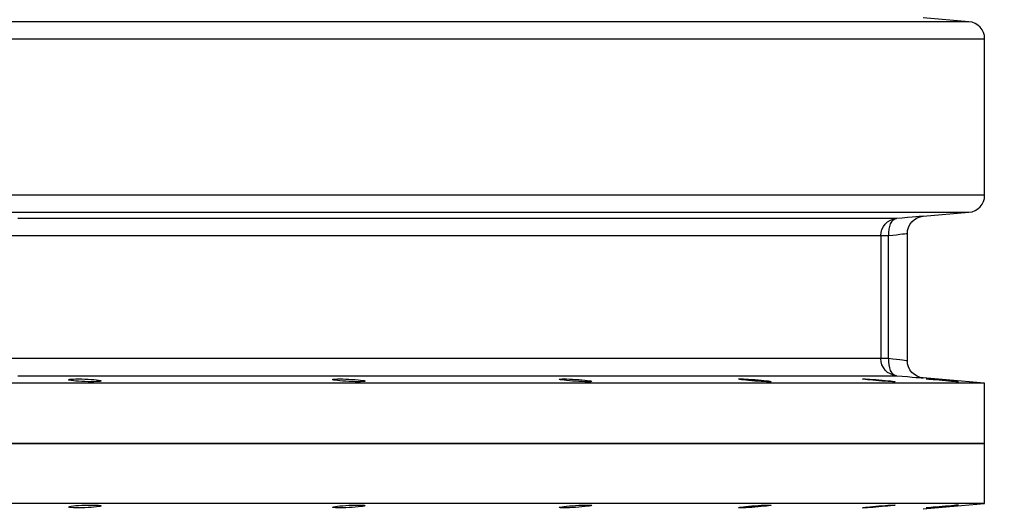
# Model space of a CAD drawing. Header units: millimetres. Extents: x 196 to 2027204, y -221452 to 153872.
# Tile 292 of 381: x 1217265 to 1217839, y -200042 to -199758. Entities that reach past the tile are written whole.
import ezdxf

# ---------------------------------------------------------------- set-up
doc = ezdxf.new("R2010")
doc.units = ezdxf.units.MM
doc.layers.get('Defpoints').update_dxf_attribs({"lineweight": 18})
doc.layers.add('00_Основной', color=163, linetype='Continuous', lineweight=40)
doc.layers.add('ТМ-размеры', color=25, linetype='Continuous', lineweight=20)
doc.styles.add('SFINKS', font='SFINKS.shx', dxfattribs={"width": 0.7, "oblique": 15})
doc.dimstyles.new('кира-50', dxfattribs={"dimtxt": 150, "dimasz": 40, "dimexe": 15, "dimexo": 0, "dimgap": 20, "dimtad": 1, "dimdec": 0, "dimrnd": 5, "dimdsep": 46, "dimtxsty": 'SFINKS', "dimblk1": 'OBLIQUE', "dimblk2": 'OBLIQUE', "dimsah": 1, "dimcen": 2.5, "dimclrd": 252, "dimclre": 252, "dimclrt": 252, "dimadec": 0, "dimazin": 0, "dimtfac": 1, "dimtdec": 0, "dimtofl": 0, "dimtmove": 0, "dimatfit": 3, "dimldrblk": 'OBLIQUE', "dimfxl": 15, "dimtfill": 1, "dimtolj": 1, "dimtzin": 0, "dimlwd": 20, "dimlwe": 20, "dimarcsym": 0})

# ---------------------------------------------------------------- blocks, each defined once
blk = doc.blocks.new('_Oblique')
at = {"color": 0, "linetype": 'ByBlock', "lineweight": -2}
blk.add_line((-0.5, -0.5), (0.5, 0.5), dxfattribs=at)
blk = doc.blocks.new('*D85')
at = {"layer": 'Defpoints', "color": 0, "linetype": 'ByBlock', "lineweight": 50, "transparency": 16777216}
for p in [(1216957.71, -194978.27), (1216957.71, -203390.23), (1218392.05, -203390.23)]:
    blk.add_point(p, dxfattribs=at)
at = {"layer": 'ТМ-размеры', "color": 252, "linetype": 'ByBlock', "lineweight": 20, "transparency": 16777216}
for p, q in [((1216957.71, -194978.27), (1218407.05, -194978.27)), ((1218392.05, -194978.27), (1218392.05, -203390.23)), ((1216957.71, -203390.23), (1218407.05, -203390.23))]:
    blk.add_line(p, q, dxfattribs=at)
at = {"layer": 'ТМ-размеры', "color": 252, "linetype": 'ByBlock', "lineweight": 20, "transparency": 16777216, "xscale": 40, "yscale": 40, "zscale": 40}
for p, rotation in [((1218392.05, -194978.27), 90), ((1218392.05, -203390.23), 270)]:
    blk.add_blockref('_Oblique', p, dxfattribs=dict(at, rotation=rotation))
at = {"layer": 'ТМ-размеры', "color": 252, "linetype": 'ByBlock', "transparency": 16777216, "insert": (1218297.05, -199184.25), "char_height": 150, "attachment_point": 5, "rotation": 90, "style": 'SFINKS', "bg_fill": 3, "box_fill_scale": 1.1, "bg_fill_color": 256, "bg_fill_true_color": 13158600, "bg_fill_transparency": 0}
blk.add_mtext('\\A1;8410', dxfattribs=at)

msp = doc.modelspace()

# ---------------------------------------------------------------- linework, layer by layer
at = {"layer": '00_Основной', "color": 252, "lineweight": 25, "ltscale": 10}
for p, q in [((1217818.58, -199758.7, 0.2), (1217791.84, -199756.37, 0.2)), ((1217827.71, -199859.85, 0.2), (1217827.71, -199768.66, 0.2)), ((1217791.84, -199872.14, 0.2), (1217818.58, -199869.81, 0.2)), ((1217767.2, -199883.41, 0.2), (1217767.2, -199955.1, 0.2)), ((1217771.63, -199955.1, 0.2), (1217771.63, -199883.41, 0.2)), ((1217782.71, -199956.45, 0.2), (1217782.71, -199882.06, 0.2)), ((1217827.71, -199969.5, 0.2), (1217791.84, -199966.37, 0.2)), ((1217827.71, -200004.5, 0.2), (1217827.71, -199969.5, 0.2)), ((1217827.71, -200039.51, 0.2), (1217827.71, -200004.5, 0.2)), ((1217791.84, -200042.64, 0.2), (1217827.71, -200039.51, 0.2))]:
    msp.add_line(p, q, dxfattribs=at)
at = {"layer": '00_Основной', "color": 252, "lineweight": 25, "ltscale": 10, "elevation": 0.2}
for points in [[(1217818.58, -199758.7), (1217818.42, -199758.7), (1217817.69, -199758.7), (1217816.36, -199758.7), (1217814.45, -199758.7), (1217811.93, -199758.7), (1217808.83, -199758.7), (1217805.14, -199758.7), (1217800.87, -199758.7), (1217796, -199758.7), (1217790.57, -199758.7), (1217784.54, -199758.7), (1217777.97, -199758.7), (1217770.8, -199758.7), (1217763.09, -199758.7), (1217754.81, -199758.7), (1217745.99, -199758.7), (1217736.62, -199758.7), (1217726.7, -199758.7), (1217716.26, -199758.7), (1217705.29, -199758.7), (1217693.81, -199758.7), (1217681.81, -199758.7), (1217669.33, -199758.7), (1217656.34, -199758.7), (1217642.87, -199758.7), (1217628.93, -199758.7), (1217614.52, -199758.7), (1217599.66, -199758.7), (1217584.36, -199758.7), (1217568.61, -199758.7), (1217552.46, -199758.7), (1217535.88, -199758.7), (1217518.92, -199758.7), (1217501.55, -199758.7), (1217483.82, -199758.7), (1217465.72, -199758.7), (1217447.26, -199758.7), (1217428.48, -199758.7), (1217409.36, -199758.7), (1217389.93, -199758.7), (1217370.2, -199758.7), (1217350.19, -199758.7), (1217329.9, -199758.7), (1217309.36, -199758.7), (1217288.58, -199758.7), (1217267.57, -199758.7), (1217246.33, -199758.7)], [(1217827.71, -199768.66), (1217827.54, -199766.82), (1217827.03, -199765.05), (1217826.2, -199763.38), (1217825.09, -199761.92), (1217823.72, -199760.67), (1217822.13, -199759.7), (1217820.4, -199759.04), (1217818.58, -199758.7)], [(1217249.38, -199768.66), (1217270.84, -199768.66), (1217292.08, -199768.66), (1217313.08, -199768.66), (1217333.83, -199768.66), (1217354.34, -199768.66), (1217374.56, -199768.66), (1217394.5, -199768.66), (1217414.12, -199768.66), (1217433.45, -199768.66), (1217452.44, -199768.66), (1217471.08, -199768.66), (1217489.38, -199768.66), (1217507.3, -199768.66), (1217524.84, -199768.66), (1217542, -199768.66), (1217558.75, -199768.66), (1217575.08, -199768.66), (1217590.98, -199768.66), (1217606.44, -199768.66), (1217621.47, -199768.66), (1217636.02, -199768.66), (1217650.12, -199768.66), (1217663.74, -199768.66), (1217676.86, -199768.66), (1217689.48, -199768.66), (1217701.6, -199768.66), (1217713.21, -199768.66), (1217724.29, -199768.66), (1217734.84, -199768.66), (1217744.86, -199768.66), (1217754.33, -199768.66), (1217763.25, -199768.66), (1217771.62, -199768.66), (1217779.42, -199768.66), (1217786.64, -199768.66), (1217793.31, -199768.66), (1217799.39, -199768.66), (1217804.89, -199768.66), (1217809.8, -199768.66), (1217814.12, -199768.66), (1217817.86, -199768.66), (1217820.99, -199768.66), (1217823.53, -199768.66), (1217825.46, -199768.66), (1217826.81, -199768.66), (1217827.55, -199768.66), (1217827.71, -199768.66)], [(1217827.71, -199859.85), (1217827.55, -199859.85), (1217826.81, -199859.85), (1217825.46, -199859.85), (1217823.53, -199859.85), (1217820.99, -199859.85), (1217817.86, -199859.85), (1217814.12, -199859.85), (1217809.8, -199859.85), (1217804.89, -199859.85), (1217799.39, -199859.85), (1217793.31, -199859.85), (1217786.64, -199859.85), (1217779.42, -199859.85), (1217771.62, -199859.85), (1217763.25, -199859.85), (1217754.33, -199859.85), (1217744.86, -199859.85), (1217734.84, -199859.85), (1217724.29, -199859.85), (1217713.21, -199859.85), (1217701.6, -199859.85), (1217689.48, -199859.85), (1217676.86, -199859.85), (1217663.74, -199859.85), (1217650.12, -199859.85), (1217636.02, -199859.85), (1217621.47, -199859.85), (1217606.44, -199859.85), (1217590.98, -199859.85), (1217575.08, -199859.85), (1217558.75, -199859.85), (1217542, -199859.85), (1217524.84, -199859.85), (1217507.3, -199859.85), (1217489.38, -199859.85), (1217471.08, -199859.85), (1217452.44, -199859.85), (1217433.45, -199859.85), (1217414.12, -199859.85), (1217394.5, -199859.85), (1217374.56, -199859.85), (1217354.34, -199859.85), (1217333.83, -199859.85), (1217313.08, -199859.85), (1217292.08, -199859.85), (1217270.84, -199859.85), (1217249.38, -199859.85)], [(1217818.58, -199869.81), (1217820.4, -199869.47), (1217822.13, -199868.81), (1217823.72, -199867.85), (1217825.09, -199866.59), (1217826.2, -199865.12), (1217827.03, -199863.47), (1217827.54, -199861.68), (1217827.71, -199859.85)], [(1217246.33, -199869.81), (1217267.57, -199869.81), (1217288.58, -199869.81), (1217309.36, -199869.81), (1217329.9, -199869.81), (1217350.19, -199869.81), (1217370.2, -199869.81), (1217389.93, -199869.81), (1217409.36, -199869.81), (1217428.48, -199869.81), (1217447.26, -199869.81), (1217465.72, -199869.81), (1217483.82, -199869.81), (1217501.55, -199869.81), (1217518.92, -199869.81), (1217535.88, -199869.81), (1217552.46, -199869.81), (1217568.61, -199869.81), (1217584.36, -199869.81), (1217599.66, -199869.81), (1217614.52, -199869.81), (1217628.93, -199869.81), (1217642.87, -199869.81), (1217656.34, -199869.81), (1217669.33, -199869.81), (1217681.81, -199869.81), (1217693.81, -199869.81), (1217705.29, -199869.81), (1217716.26, -199869.81), (1217726.7, -199869.81), (1217736.62, -199869.81), (1217745.99, -199869.81), (1217754.81, -199869.81), (1217763.09, -199869.81), (1217770.8, -199869.81), (1217777.97, -199869.81), (1217784.54, -199869.81), (1217790.57, -199869.81), (1217796, -199869.81), (1217800.87, -199869.81), (1217805.14, -199869.81), (1217808.83, -199869.81), (1217811.93, -199869.81), (1217814.45, -199869.81), (1217816.36, -199869.81), (1217817.69, -199869.81), (1217818.42, -199869.81), (1217818.58, -199869.81)], [(1217776.32, -199873.45), (1217775.31, -199873.45), (1217773.76, -199873.45), (1217771.69, -199873.45), (1217769.08, -199873.45), (1217765.93, -199873.45), (1217762.25, -199873.45), (1217758.06, -199873.45), (1217753.33, -199873.45), (1217748.08, -199873.45), (1217742.32, -199873.45), (1217736.04, -199873.45), (1217729.26, -199873.45), (1217721.96, -199873.45), (1217714.17, -199873.45), (1217705.89, -199873.45), (1217697.11, -199873.45), (1217687.84, -199873.45), (1217678.1, -199873.45), (1217667.88, -199873.45), (1217657.22, -199873.45), (1217646.09, -199873.45), (1217634.5, -199873.45), (1217622.46, -199873.45), (1217610, -199873.45), (1217597.12, -199873.45), (1217583.8, -199873.45), (1217570.08, -199873.45), (1217555.97, -199873.45), (1217541.45, -199873.45), (1217526.56, -199873.45), (1217511.3, -199873.45), (1217495.66, -199873.45), (1217479.68, -199873.45), (1217463.36, -199873.45), (1217446.71, -199873.45), (1217429.73, -199873.45), (1217412.45, -199873.45), (1217394.87, -199873.45), (1217377, -199873.45), (1217358.85, -199873.45), (1217340.45, -199873.45), (1217321.8, -199873.45), (1217302.9, -199873.45), (1217283.78, -199873.45), (1217264.45, -199873.45)], [(1217767.2, -199883.41), (1217767.37, -199881.58), (1217767.88, -199879.8), (1217768.71, -199878.14), (1217769.82, -199876.67), (1217771.19, -199875.42), (1217772.77, -199874.45), (1217774.5, -199873.79), (1217776.32, -199873.45)], [(1217776.32, -199873.45), (1217775.3, -199873.73), (1217774.34, -199874.35), (1217773.48, -199875.3), (1217772.76, -199876.54), (1217772.2, -199878.04), (1217771.8, -199879.72), (1217771.62, -199881.54), (1217771.63, -199883.41)], [(1217791.84, -199872.14), (1217791.84, -199872.14), (1217791.57, -199872.16), (1217790.79, -199872.24), (1217789.5, -199872.34), (1217787.7, -199872.49), (1217785.47, -199872.67), (1217782.81, -199872.9), (1217779.73, -199873.17), (1217776.32, -199873.45)], [(1217782.71, -199882.1), (1217782.86, -199880.38), (1217783.34, -199878.6), (1217784.18, -199876.89), (1217785.33, -199875.36), (1217786.77, -199874.06), (1217788.41, -199873.08), (1217790.13, -199872.45), (1217791.84, -199872.14)], [(1217261.03, -199883.41), (1217280.16, -199883.41), (1217299.07, -199883.41), (1217317.75, -199883.41), (1217336.19, -199883.41), (1217354.39, -199883.41), (1217372.33, -199883.41), (1217390, -199883.41), (1217407.38, -199883.41), (1217424.47, -199883.41), (1217441.26, -199883.41), (1217457.73, -199883.41), (1217473.87, -199883.41), (1217489.66, -199883.41), (1217505.13, -199883.41), (1217520.23, -199883.41), (1217534.95, -199883.41), (1217549.3, -199883.41), (1217563.26, -199883.41), (1217576.83, -199883.41), (1217589.99, -199883.41), (1217602.74, -199883.41), (1217615.05, -199883.41), (1217626.95, -199883.41), (1217638.41, -199883.41), (1217649.41, -199883.41), (1217659.99, -199883.41), (1217670.07, -199883.41), (1217679.71, -199883.41), (1217688.87, -199883.41), (1217697.55, -199883.41), (1217705.73, -199883.41), (1217713.45, -199883.41), (1217720.66, -199883.41), (1217727.37, -199883.41), (1217733.57, -199883.41), (1217739.27, -199883.41), (1217744.45, -199883.41), (1217749.14, -199883.41), (1217753.29, -199883.41), (1217756.91, -199883.41), (1217760.03, -199883.41), (1217762.61, -199883.41), (1217764.67, -199883.41), (1217766.2, -199883.41), (1217767.2, -199883.41)], [(1217767.2, -199883.41), (1217767.31, -199883.41), (1217767.57, -199883.41), (1217767.95, -199883.41), (1217768.46, -199883.41), (1217769.09, -199883.41), (1217769.84, -199883.41), (1217770.69, -199883.41), (1217771.63, -199883.41)], [(1217771.63, -199883.41), (1217774.17, -199883.12), (1217776.37, -199882.85), (1217778.23, -199882.64), (1217779.76, -199882.45), (1217781.04, -199882.3), (1217781.97, -199882.2), (1217782.52, -199882.13), (1217782.71, -199882.1), (1217782.71, -199882.1)], [(1217767.2, -199955.1), (1217766.2, -199955.1), (1217764.67, -199955.1), (1217762.61, -199955.1), (1217760.03, -199955.1), (1217756.91, -199955.1), (1217753.29, -199955.1), (1217749.14, -199955.1), (1217744.45, -199955.1), (1217739.27, -199955.1), (1217733.57, -199955.1), (1217727.37, -199955.1), (1217720.66, -199955.1), (1217713.45, -199955.1), (1217705.73, -199955.1), (1217697.55, -199955.1), (1217688.87, -199955.1), (1217679.71, -199955.1), (1217670.07, -199955.1), (1217659.99, -199955.1), (1217649.41, -199955.1), (1217638.41, -199955.1), (1217626.95, -199955.1), (1217615.05, -199955.1), (1217602.74, -199955.1), (1217589.99, -199955.1), (1217576.83, -199955.1), (1217563.26, -199955.1), (1217549.3, -199955.1), (1217534.95, -199955.1), (1217520.23, -199955.1), (1217505.13, -199955.1), (1217489.66, -199955.1), (1217473.87, -199955.1), (1217457.73, -199955.1), (1217441.26, -199955.1), (1217424.47, -199955.1), (1217407.38, -199955.1), (1217390, -199955.1), (1217372.33, -199955.1), (1217354.39, -199955.1), (1217336.19, -199955.1), (1217317.75, -199955.1), (1217299.07, -199955.1), (1217280.16, -199955.1), (1217261.03, -199955.1)], [(1217776.32, -199965.06), (1217774.5, -199964.72), (1217772.77, -199964.06), (1217771.19, -199963.1), (1217769.82, -199961.84), (1217768.71, -199960.37), (1217767.88, -199958.71), (1217767.37, -199956.93), (1217767.2, -199955.1)], [(1217771.63, -199955.1), (1217770.69, -199955.1), (1217769.84, -199955.1), (1217769.09, -199955.1), (1217768.46, -199955.1), (1217767.95, -199955.1), (1217767.57, -199955.1), (1217767.31, -199955.1), (1217767.2, -199955.1)], [(1217771.63, -199955.1), (1217771.62, -199956.97), (1217771.8, -199958.79), (1217772.2, -199960.47), (1217772.76, -199961.97), (1217773.48, -199963.21), (1217774.34, -199964.16), (1217775.3, -199964.78), (1217776.32, -199965.06)], [(1217782.71, -199956.41), (1217782.52, -199956.38), (1217781.97, -199956.31), (1217781.06, -199956.21), (1217779.76, -199956.06), (1217778.25, -199955.87), (1217776.39, -199955.66), (1217774.17, -199955.39), (1217771.63, -199955.1)], [(1217791.84, -199966.37), (1217790.13, -199966.06), (1217788.41, -199965.42), (1217786.77, -199964.45), (1217785.33, -199963.15), (1217784.18, -199961.62), (1217783.34, -199959.91), (1217782.86, -199958.13), (1217782.71, -199956.41)], [(1217264.45, -199965.06), (1217283.78, -199965.06), (1217302.9, -199965.06), (1217321.8, -199965.06), (1217340.45, -199965.06), (1217358.85, -199965.06), (1217377, -199965.06), (1217394.87, -199965.06), (1217412.45, -199965.06), (1217429.73, -199965.06), (1217446.71, -199965.06), (1217463.36, -199965.06), (1217479.68, -199965.06), (1217495.66, -199965.06), (1217511.3, -199965.06), (1217526.56, -199965.06), (1217541.45, -199965.06), (1217555.97, -199965.06), (1217570.08, -199965.06), (1217583.8, -199965.06), (1217597.12, -199965.06), (1217610, -199965.06), (1217622.46, -199965.06), (1217634.5, -199965.06), (1217646.09, -199965.06), (1217657.22, -199965.06), (1217667.88, -199965.06), (1217678.1, -199965.06), (1217687.84, -199965.06), (1217697.11, -199965.06), (1217705.89, -199965.06), (1217714.17, -199965.06), (1217721.96, -199965.06), (1217729.26, -199965.06), (1217736.04, -199965.06), (1217742.32, -199965.06), (1217748.08, -199965.06), (1217753.33, -199965.06), (1217758.06, -199965.06), (1217762.25, -199965.06), (1217765.93, -199965.06), (1217769.08, -199965.06), (1217771.69, -199965.06), (1217773.76, -199965.06), (1217775.31, -199965.06), (1217776.32, -199965.06)], [(1217776.32, -199965.06), (1217779.73, -199965.34), (1217782.81, -199965.61), (1217785.47, -199965.84), (1217787.72, -199966.02), (1217789.5, -199966.17), (1217790.78, -199966.27), (1217791.57, -199966.34), (1217791.84, -199966.37)], [(1217827.71, -199969.5), (1217827.41, -199969.5), (1217826.52, -199969.5), (1217825.03, -199969.5), (1217822.94, -199969.5), (1217820.27, -199969.5), (1217817, -199969.5), (1217813.15, -199969.5), (1217808.7, -199969.5), (1217803.68, -199969.5), (1217798.06, -199969.5), (1217791.88, -199969.5), (1217785.14, -199969.5), (1217777.81, -199969.5), (1217769.93, -199969.5), (1217761.48, -199969.5), (1217752.5, -199969.5), (1217742.96, -199969.5), (1217732.88, -199969.5), (1217722.29, -199969.5), (1217711.15, -199969.5), (1217699.51, -199969.5), (1217687.36, -199969.5), (1217674.7, -199969.5), (1217661.55, -199969.5), (1217647.93, -199969.5), (1217633.82, -199969.5), (1217619.26, -199969.5), (1217604.24, -199969.5), (1217588.78, -199969.5), (1217572.89, -199969.5), (1217556.58, -199969.5), (1217539.86, -199969.5), (1217522.73, -199969.5), (1217505.21, -199969.5), (1217487.33, -199969.5), (1217469.09, -199969.5), (1217450.48, -199969.5), (1217431.54, -199969.5), (1217412.28, -199969.5), (1217392.71, -199969.5), (1217372.84, -199969.5), (1217352.68, -199969.5), (1217332.25, -199969.5), (1217311.57, -199969.5), (1217290.64, -199969.5), (1217269.49, -199969.5), (1217248.12, -199969.5)], [(1217827.71, -200004.5), (1217827.41, -200004.5), (1217826.52, -200004.5), (1217825.03, -200004.5), (1217822.94, -200004.5), (1217820.27, -200004.5), (1217817, -200004.5), (1217813.15, -200004.5), (1217808.7, -200004.5), (1217803.68, -200004.5), (1217798.06, -200004.5), (1217791.88, -200004.5), (1217785.14, -200004.5), (1217777.81, -200004.5), (1217769.93, -200004.5), (1217761.48, -200004.5), (1217752.5, -200004.5), (1217742.96, -200004.5), (1217732.88, -200004.5), (1217722.29, -200004.5), (1217711.15, -200004.5), (1217699.51, -200004.5), (1217687.36, -200004.5), (1217674.7, -200004.5), (1217661.55, -200004.5), (1217647.93, -200004.5), (1217633.82, -200004.5), (1217619.26, -200004.5), (1217604.24, -200004.5), (1217588.78, -200004.5), (1217572.89, -200004.5), (1217556.58, -200004.5), (1217539.86, -200004.5), (1217522.73, -200004.5), (1217505.21, -200004.5), (1217487.33, -200004.5), (1217469.09, -200004.5), (1217450.48, -200004.5), (1217431.54, -200004.5), (1217412.28, -200004.5), (1217392.71, -200004.5), (1217372.84, -200004.5), (1217352.68, -200004.5), (1217332.25, -200004.5), (1217311.57, -200004.5), (1217290.64, -200004.5), (1217269.49, -200004.5), (1217248.12, -200004.5)], [(1217248.12, -200004.5), (1217269.49, -200004.5), (1217290.64, -200004.5), (1217311.57, -200004.5), (1217332.25, -200004.5), (1217352.68, -200004.5), (1217372.84, -200004.5), (1217392.71, -200004.5), (1217412.28, -200004.5), (1217431.54, -200004.5), (1217450.48, -200004.5), (1217469.09, -200004.5), (1217487.33, -200004.5), (1217505.21, -200004.5), (1217522.73, -200004.5), (1217539.86, -200004.5), (1217556.58, -200004.5), (1217572.89, -200004.5), (1217588.78, -200004.5), (1217604.24, -200004.5), (1217619.26, -200004.5), (1217633.82, -200004.5), (1217647.93, -200004.5), (1217661.55, -200004.5), (1217674.7, -200004.5), (1217687.36, -200004.5), (1217699.51, -200004.5), (1217711.15, -200004.5), (1217722.29, -200004.5), (1217732.88, -200004.5), (1217742.96, -200004.5), (1217752.5, -200004.5), (1217761.48, -200004.5), (1217769.93, -200004.5), (1217777.81, -200004.5), (1217785.14, -200004.5), (1217791.88, -200004.5), (1217798.06, -200004.5), (1217803.68, -200004.5), (1217808.7, -200004.5), (1217813.15, -200004.5), (1217817, -200004.5), (1217820.27, -200004.5), (1217822.94, -200004.5), (1217825.03, -200004.5), (1217826.52, -200004.5), (1217827.41, -200004.5), (1217827.71, -200004.5)], [(1217827.71, -200039.51), (1217827.41, -200039.51), (1217826.52, -200039.51), (1217825.03, -200039.51), (1217822.94, -200039.51), (1217820.27, -200039.51), (1217817, -200039.51), (1217813.15, -200039.51), (1217808.7, -200039.51), (1217803.68, -200039.51), (1217798.06, -200039.51), (1217791.88, -200039.51), (1217785.14, -200039.51), (1217777.81, -200039.51), (1217769.93, -200039.51), (1217761.48, -200039.51), (1217752.5, -200039.51), (1217742.96, -200039.51), (1217732.88, -200039.51), (1217722.29, -200039.51), (1217711.15, -200039.51), (1217699.51, -200039.51), (1217687.36, -200039.51), (1217674.7, -200039.51), (1217661.55, -200039.51), (1217647.93, -200039.51), (1217633.82, -200039.51), (1217619.26, -200039.51), (1217604.24, -200039.51), (1217588.78, -200039.51), (1217572.89, -200039.51), (1217556.58, -200039.51), (1217539.86, -200039.51), (1217522.73, -200039.51), (1217505.21, -200039.51), (1217487.33, -200039.51), (1217469.09, -200039.51), (1217450.48, -200039.51), (1217431.54, -200039.51), (1217412.28, -200039.51), (1217392.71, -200039.51), (1217372.84, -200039.51), (1217352.68, -200039.51), (1217332.25, -200039.51), (1217311.57, -200039.51), (1217290.64, -200039.51), (1217269.49, -200039.51), (1217248.12, -200039.51)]]:
    msp.add_lwpolyline(points, dxfattribs=at)
for points in [[(1217296.72, -199966.98), (1217298.16, -199966.94), (1217299.82, -199966.92), (1217301.61, -199966.95), (1217303.45, -199966.99), (1217305.29, -199967.08), (1217307.08, -199967.19), (1217308.73, -199967.32), (1217310.16, -199967.46), (1217311.33, -199967.61), (1217312.2, -199967.78), (1217312.75, -199967.94), (1217312.94, -199968.09), (1217312.75, -199968.23), (1217312.2, -199968.36), (1217311.33, -199968.46), (1217310.16, -199968.53), (1217308.73, -199968.57), (1217307.06, -199968.59), (1217305.27, -199968.56), (1217303.44, -199968.52), (1217301.59, -199968.43), (1217299.81, -199968.33), (1217298.15, -199968.2), (1217296.72, -199968.05), (1217295.54, -199967.9), (1217294.66, -199967.74), (1217294.11, -199967.57), (1217293.94, -199967.42), (1217294.11, -199967.28), (1217294.66, -199967.15), (1217295.54, -199967.05)], [(1217450.6, -199966.94), (1217452.04, -199966.92), (1217453.71, -199966.95), (1217455.5, -199967.01), (1217457.33, -199967.08), (1217459.17, -199967.19), (1217460.96, -199967.32), (1217462.61, -199967.47), (1217464.05, -199967.63), (1217465.21, -199967.78), (1217466.1, -199967.95), (1217466.65, -199968.11), (1217466.83, -199968.25), (1217466.65, -199968.36), (1217466.1, -199968.46), (1217465.22, -199968.53), (1217464.05, -199968.57), (1217462.61, -199968.59), (1217460.96, -199968.56), (1217459.17, -199968.5), (1217457.32, -199968.43), (1217455.49, -199968.32), (1217453.71, -199968.19), (1217452.04, -199968.05), (1217450.62, -199967.9), (1217449.43, -199967.72), (1217448.56, -199967.57), (1217448.01, -199967.42), (1217447.82, -199967.28), (1217448.01, -199967.15), (1217448.54, -199967.05), (1217449.43, -199966.98)], [(1217582.67, -199966.92), (1217584.11, -199966.95), (1217585.76, -199967.01), (1217587.55, -199967.09), (1217589.38, -199967.2), (1217591.22, -199967.33), (1217593.01, -199967.48), (1217594.66, -199967.64), (1217596.09, -199967.8), (1217597.26, -199967.96), (1217598.15, -199968.11), (1217598.7, -199968.25), (1217598.88, -199968.38), (1217598.7, -199968.47), (1217598.15, -199968.54), (1217597.27, -199968.57), (1217596.1, -199968.59), (1217594.68, -199968.56), (1217593.01, -199968.5), (1217591.22, -199968.42), (1217589.38, -199968.32), (1217587.55, -199968.18), (1217585.76, -199968.04), (1217584.11, -199967.88), (1217582.67, -199967.71), (1217581.5, -199967.56), (1217580.61, -199967.4), (1217580.07, -199967.26), (1217579.89, -199967.13), (1217580.06, -199967.05), (1217580.61, -199966.98), (1217581.49, -199966.94)], [(1217687.12, -199966.95), (1217688.56, -199967.01), (1217690.21, -199967.09), (1217692, -199967.2), (1217693.84, -199967.34), (1217695.67, -199967.48), (1217697.46, -199967.66), (1217699.11, -199967.81), (1217700.54, -199967.96), (1217701.71, -199968.12), (1217702.59, -199968.26), (1217703.15, -199968.38), (1217703.33, -199968.47), (1217703.15, -199968.54), (1217702.6, -199968.57), (1217701.72, -199968.59), (1217700.55, -199968.56), (1217699.11, -199968.5), (1217697.46, -199968.42), (1217695.67, -199968.3), (1217693.84, -199968.18), (1217692, -199968.02), (1217690.21, -199967.87), (1217688.56, -199967.7), (1217687.12, -199967.54), (1217685.95, -199967.39), (1217685.06, -199967.24), (1217684.52, -199967.13), (1217684.33, -199967.04), (1217684.51, -199966.96), (1217685.06, -199966.94), (1217685.93, -199966.92)], [(1217759.4, -199967.02), (1217760.82, -199967.1), (1217762.49, -199967.22), (1217764.26, -199967.36), (1217766.1, -199967.5), (1217767.93, -199967.66), (1217769.72, -199967.82), (1217771.38, -199967.98), (1217772.82, -199968.14), (1217773.99, -199968.26), (1217774.86, -199968.39), (1217775.43, -199968.47), (1217775.61, -199968.54), (1217775.43, -199968.57), (1217774.88, -199968.59), (1217774, -199968.56), (1217772.83, -199968.5), (1217771.41, -199968.4), (1217769.74, -199968.29), (1217767.95, -199968.16), (1217766.11, -199968.02), (1217764.28, -199967.85), (1217762.5, -199967.7), (1217760.85, -199967.53), (1217759.41, -199967.39), (1217758.23, -199967.24), (1217757.35, -199967.12), (1217756.8, -199967.04), (1217756.6, -199966.96), (1217756.78, -199966.94), (1217757.34, -199966.92), (1217758.21, -199966.95)], [(1217796.33, -199967.1), (1217797.76, -199967.22), (1217799.43, -199967.36), (1217801.21, -199967.52), (1217803.04, -199967.67), (1217804.88, -199967.82), (1217806.67, -199967.99), (1217808.32, -199968.15), (1217809.75, -199968.28), (1217810.93, -199968.39), (1217811.81, -199968.49), (1217812.37, -199968.54), (1217812.55, -199968.59), (1217812.37, -199968.59), (1217811.82, -199968.54), (1217810.94, -199968.49), (1217809.77, -199968.4), (1217808.35, -199968.29), (1217806.7, -199968.15), (1217804.9, -199968.01), (1217803.07, -199967.85), (1217801.24, -199967.68), (1217799.46, -199967.53), (1217797.79, -199967.37), (1217796.35, -199967.23), (1217795.18, -199967.12), (1217794.29, -199967.02), (1217793.74, -199966.96), (1217793.56, -199966.92), (1217793.73, -199966.92), (1217794.28, -199966.96), (1217795.15, -199967.02)], [(1217296.72, -200042.04), (1217295.54, -200041.95), (1217294.66, -200041.85), (1217294.11, -200041.72), (1217293.94, -200041.58), (1217294.11, -200041.43), (1217294.66, -200041.27), (1217295.54, -200041.1), (1217296.71, -200040.95), (1217298.13, -200040.81), (1217299.78, -200040.68), (1217301.58, -200040.57), (1217303.43, -200040.5), (1217305.27, -200040.44), (1217307.06, -200040.43), (1217308.72, -200040.44), (1217310.16, -200040.48), (1217311.33, -200040.55), (1217312.2, -200040.65), (1217312.75, -200040.76), (1217312.94, -200040.9), (1217312.75, -200041.06), (1217312.22, -200041.23), (1217311.34, -200041.38), (1217310.17, -200041.54), (1217308.73, -200041.7), (1217307.08, -200041.82), (1217305.3, -200041.94), (1217303.45, -200042.01), (1217301.62, -200042.06), (1217299.82, -200042.08), (1217298.16, -200042.08)], [(1217450.6, -200042.08), (1217449.43, -200042.04), (1217448.56, -200041.96), (1217448.01, -200041.86), (1217447.82, -200041.74), (1217448.01, -200041.6), (1217448.56, -200041.44), (1217449.43, -200041.29), (1217450.6, -200041.12), (1217452.03, -200040.96), (1217453.67, -200040.82), (1217455.46, -200040.7), (1217457.3, -200040.58), (1217459.15, -200040.5), (1217460.96, -200040.44), (1217462.61, -200040.43), (1217464.04, -200040.43), (1217465.21, -200040.47), (1217466.1, -200040.54), (1217466.65, -200040.64), (1217466.83, -200040.76), (1217466.65, -200040.9), (1217466.1, -200041.05), (1217465.22, -200041.22), (1217464.05, -200041.37), (1217462.63, -200041.54), (1217460.97, -200041.68), (1217459.18, -200041.81), (1217457.35, -200041.92), (1217455.5, -200042.01), (1217453.71, -200042.06), (1217452.06, -200042.08)], [(1217582.67, -200042.08), (1217581.49, -200042.08), (1217580.61, -200042.04), (1217580.06, -200041.96), (1217579.89, -200041.86), (1217580.07, -200041.75), (1217580.62, -200041.61), (1217581.5, -200041.46), (1217582.67, -200041.29), (1217584.08, -200041.13), (1217585.73, -200040.98), (1217587.52, -200040.82), (1217589.37, -200040.7), (1217591.22, -200040.58), (1217593.01, -200040.5), (1217594.66, -200040.44), (1217596.1, -200040.43), (1217597.27, -200040.43), (1217598.15, -200040.47), (1217598.7, -200040.54), (1217598.88, -200040.64), (1217598.7, -200040.75), (1217598.16, -200040.89), (1217597.27, -200041.05), (1217596.1, -200041.2), (1217594.68, -200041.37), (1217593.01, -200041.53), (1217591.23, -200041.67), (1217589.4, -200041.81), (1217587.55, -200041.92), (1217585.77, -200042.01), (1217584.11, -200042.06)], [(1217687.12, -200042.05), (1217685.93, -200042.08), (1217685.06, -200042.08), (1217684.51, -200042.04), (1217684.33, -200041.96), (1217684.52, -200041.88), (1217685.07, -200041.75), (1217685.95, -200041.61), (1217687.12, -200041.47), (1217688.54, -200041.3), (1217690.18, -200041.14), (1217691.97, -200040.98), (1217693.82, -200040.84), (1217695.67, -200040.71), (1217697.46, -200040.6), (1217699.11, -200040.51), (1217700.54, -200040.46), (1217701.71, -200040.43), (1217702.6, -200040.43), (1217703.15, -200040.47), (1217703.33, -200040.54), (1217703.15, -200040.62), (1217702.6, -200040.75), (1217701.72, -200040.88), (1217700.55, -200041.03), (1217699.11, -200041.19), (1217697.46, -200041.36), (1217695.68, -200041.51), (1217693.84, -200041.67), (1217692, -200041.8), (1217690.21, -200041.91), (1217688.56, -200041.99)], [(1217759.4, -200041.99), (1217758.21, -200042.05), (1217757.34, -200042.08), (1217756.78, -200042.08), (1217756.6, -200042.05), (1217756.8, -200041.98), (1217757.35, -200041.88), (1217758.23, -200041.77), (1217759.4, -200041.62), (1217760.82, -200041.47), (1217762.47, -200041.32), (1217764.25, -200041.14), (1217766.1, -200040.99), (1217767.95, -200040.85), (1217769.74, -200040.71), (1217771.39, -200040.6), (1217772.82, -200040.51), (1217773.99, -200040.46), (1217774.88, -200040.43), (1217775.43, -200040.43), (1217775.61, -200040.47), (1217775.43, -200040.52), (1217774.88, -200040.62), (1217774, -200040.74), (1217772.82, -200040.88), (1217771.39, -200041.02), (1217769.72, -200041.19), (1217767.95, -200041.34), (1217766.11, -200041.5), (1217764.28, -200041.65), (1217762.49, -200041.8), (1217760.82, -200041.91)], [(1217796.33, -200041.89), (1217795.15, -200041.99), (1217794.28, -200042.05), (1217793.73, -200042.08), (1217793.56, -200042.08), (1217793.74, -200042.05), (1217794.29, -200041.98), (1217795.18, -200041.89), (1217796.35, -200041.77), (1217797.78, -200041.64), (1217799.43, -200041.48), (1217801.21, -200041.33), (1217803.06, -200041.16), (1217804.9, -200041), (1217806.7, -200040.85), (1217808.35, -200040.72), (1217809.77, -200040.61), (1217810.94, -200040.51), (1217811.82, -200040.46), (1217812.37, -200040.43), (1217812.55, -200040.43), (1217812.37, -200040.46), (1217811.82, -200040.52), (1217810.94, -200040.61), (1217809.76, -200040.72), (1217808.32, -200040.86), (1217806.67, -200041.02), (1217804.88, -200041.18), (1217803.04, -200041.33), (1217801.21, -200041.5), (1217799.43, -200041.64), (1217797.76, -200041.78)]]:
    msp.add_lwpolyline(points, close=True, dxfattribs=at)

# ---------------------------------------------------------------- next in the draw order: dimensions: what is measured, and where the dimension line sits
at = {"layer": 'ТМ-размеры', "color": 3, "linetype": 'ByBlock'}
dim = msp.add_linear_dim(base=(1218392.05, -203390.23, 0.2), p1=(1216957.71, -194978.27, 0.2), p2=(1216957.71, -203390.23, 0.2), angle=90, dimstyle='кира-50', dxfattribs=at)
dim.commit()
dim.dimension.update_dxf_attribs({"geometry": '*D85', "text_midpoint": (1218297.05, -199184.25, 0.2)})

doc.saveas('drawing.dxf')
